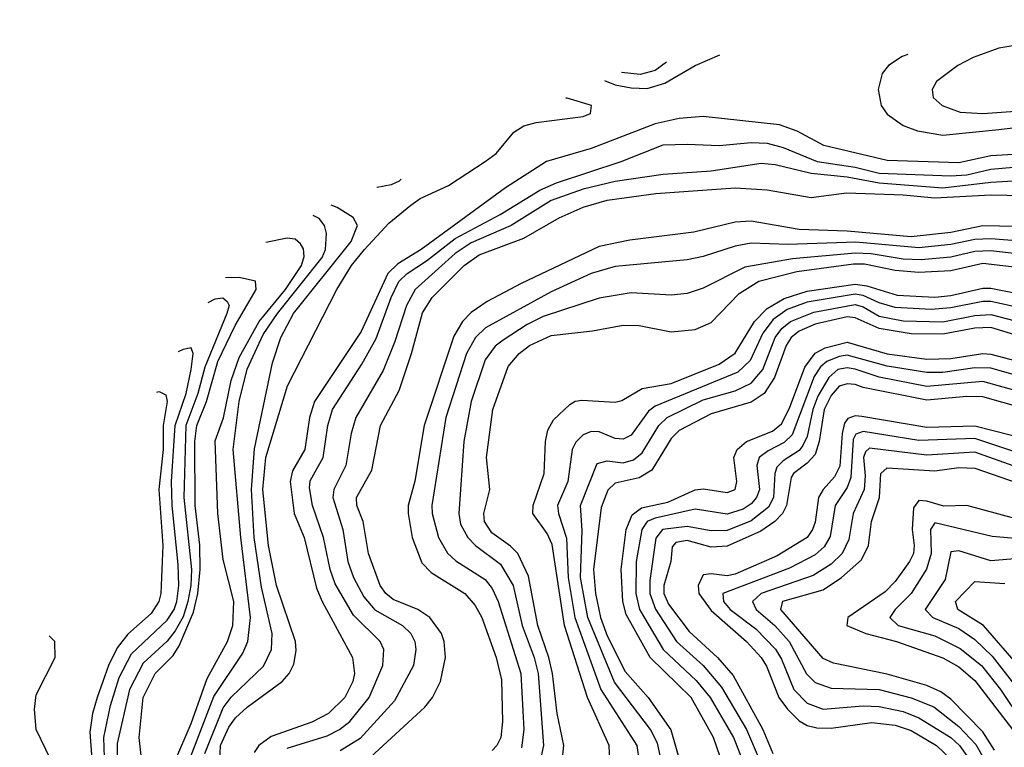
# Model space of a CAD drawing. Header units: inches. Extents: x 884549 to 1028252, y 526810 to 653624.
# Tile 312 of 656: x 885761 to 888223, y 631126 to 632944. Entities that reach past the tile are written whole.
import ezdxf

# ---------------------------------------------------------------- set-up
doc = ezdxf.new("R2010")
doc.units = ezdxf.units.IN
doc.header["$MEASUREMENT"] = 0
doc.layers.add('A8683', color=7, linetype='Continuous')

msp = doc.modelspace()

# ---------------------------------------------------------------- linework, layer by layer
at = {"layer": 'A8683', "color": 5}
for points, elevation in [([(887981.7, 632856.9), (887967.9, 632852.1), (887933.5, 632830), (887917.8, 632810), (887907.5, 632770), (887915, 632730), (887930, 632707.6), (887970, 632679.5), (888006.2, 632666.2), (888070, 632655.2), (888210, 632669.4), (888335.7, 632684.3), (888390, 632701.6), (888430, 632721.7), (888504.5, 632770), (888546.8, 632810), (888565.7, 632850), (888565.7, 632870), (888557.8, 632890), (888539.9, 632910), (888510, 632925.8), (888410, 632942.6), (888381.2, 632944)], 4520), ([(887223.5, 632792.3), (887250, 632780.9), (887290, 632773.5), (887330, 632772.4), (887374.5, 632785.5), (887450, 632829.2), (887512.3, 632856)], 4480), ([(887378.5, 632837.6), (887350, 632817.5), (887312.6, 632807.4), (887266.5, 632812.1)], 4460), ([(886260, 631050), (886263.1, 631130), (886284, 631176), (886300.7, 631199.3), (886330, 631226.5), (886417.7, 631290), (886435, 631310), (886446.5, 631333.5), (886452.3, 631367.7), (886450.8, 631390), (886403.5, 631530), (886383.5, 631630), (886369.1, 631770), (886377, 631850), (886430.7, 632029.3), (886554.4, 632270), (886591.3, 632330), (886623.7, 632370), (886684.2, 632435.8), (886739.1, 632480.9), (886762.6, 632497.4), (886833.9, 632530), (886924.9, 632590), (886952.9, 632610), (886996.9, 632663.1), (887021.5, 632678.5), (887052.7, 632687.3), (887170, 632701.9), (887188.2, 632710), (887191, 632730), (887130, 632747.9), (887127, 632748.1)], 4520), ([(888290, 632610), (888190, 632603.8), (888110, 632586.2), (887930, 632592.6), (887771.7, 632630), (887705.3, 632665.3), (887661.5, 632681.5), (887470, 632701.8), (887410, 632697.2), (887350, 632684.1), (887190, 632622.4), (887078.3, 632590), (886975.9, 632524.1), (886764.8, 632370), (886706.4, 632333.6), (886682, 632310), (886614.9, 632165.1), (886498.6, 631990), (886486.2, 631950), (886474.1, 631870), (886443.5, 631816.5), (886437.9, 631790), (886447.7, 631710), (886472.7, 631650), (886503.7, 631523.7), (886517.7, 631490), (886593.6, 631350), (886598.1, 631310), (886594.5, 631290), (886574.5, 631250), (886533.7, 631210), (886491.7, 631188.3), (886390, 631153.1), (886359.6, 631130), (886347.3, 631112.7)], 4480), ([(886430, 631124.1), (886530, 631154.3), (886561.3, 631170), (886587, 631190), (886635.5, 631250), (886669.1, 631330), (886671.7, 631370), (886662.4, 631390), (886596.2, 631456.2), (886550, 631534), (886537.5, 631570), (886520.6, 631650), (886493.5, 631730), (886486, 631774), (886487.9, 631792.1), (886520.1, 631850), (886531.4, 631930), (886543.3, 631970), (886616.9, 632083.1), (886652.7, 632147.3), (886690.2, 632250), (886709.3, 632290), (886730.3, 632310), (886778.6, 632341.4), (886850, 632397.5), (886962.5, 632457.5), (887062, 632518), (887103.5, 632536.5), (887265.6, 632590), (887370, 632631), (887430, 632633.4), (887510, 632629.3), (887590, 632637.6), (887630, 632635.9), (887670, 632624.9), (887755, 632590), (887850, 632575.4), (887910, 632560.9), (888090, 632553.6), (888130, 632556.7), (888190, 632570.4), (888370, 632586.3)], 4460), ([(888330, 632545.3), (888190, 632536.9), (888070, 632523), (887910, 632535.4), (887830.3, 632550.3), (887740.1, 632560.1), (887650, 632581.5), (887615, 632585), (887490, 632565.4), (887370, 632557.1), (887250, 632539.5), (887170, 632520.4), (887090, 632491.9), (886990.6, 632429.4), (886890, 632386.8), (886850, 632359.4), (886750, 632269.7), (886728.1, 632230), (886699.7, 632140.3), (886670, 632067.4), (886601.4, 631950), (886589.9, 631910), (886577, 631830), (886546.9, 631770), (886544.4, 631750), (886569.6, 631670), (886581.6, 631590), (886596, 631550), (886622, 631502), (886649.3, 631469.3), (886718.8, 631430), (886739.5, 631410), (886749.1, 631390), (886752.2, 631370), (886746.2, 631330), (886698.3, 631241.7), (886612.5, 631147.5), (886563, 631117)], 4440), ([(886714.9, 632545.2), (886710, 632540.7), (886690, 632531.2), (886655.5, 632524.5), (886654.6, 632524.4)], 4520), ([(886638.6, 631101.4), (886774.2, 631225.8), (886793.4, 631250), (886813.7, 631290), (886825.7, 631350), (886822.3, 631390), (886815.7, 631410), (886787, 631450), (886756.6, 631470), (886695.2, 631495.2), (886677, 631510), (886662.6, 631530), (886633.2, 631610), (886620.5, 631690), (886604.3, 631730), (886603.3, 631750), (886642, 631818), (886663.4, 631930), (886710, 632017.7), (886741.2, 632110), (886768.8, 632211.2), (886792.4, 632250), (886872.5, 632330), (886910, 632356.6), (887022.2, 632397.8), (887110, 632449.2), (887170, 632475.2), (887230, 632493.5), (887352, 632510), (887550, 632524.1), (887630, 632519.1), (887740.5, 632499.5), (887828.6, 632511.4), (887970, 632506.6), (888050, 632498.6), (888190, 632506.2), (888270, 632504.6)], 4420), ([(886224, 631110), (886270, 631224.7), (886290, 631251), (886371, 631329), (886390.5, 631370), (886392.6, 631410), (886365.8, 631525.8), (886347.5, 631650), (886340.6, 631770), (886348.1, 631871.9), (886393.4, 632086.6), (886414.2, 632150), (886445.5, 632210), (886589.7, 632390), (886605.6, 632430), (886595.2, 632450), (886555.1, 632475.1), (886540, 632480.3)], 4540), ([(886184, 631090), (886247, 631253), (886319.3, 631360.7), (886332.1, 631390), (886338.6, 631450), (886314.5, 631650), (886294.7, 631870), (886310, 631990.2), (886330, 632071.1), (886370, 632157.3), (886405.6, 632210), (886517.6, 632350), (886525.9, 632370), (886528.2, 632410), (886523.5, 632430), (886510, 632447.2), (886495.2, 632455)], 4560), ([(888293.6, 632426.4), (888170, 632428.7), (888090, 632411.9), (887990, 632401.4), (887830, 632415.9), (887710, 632419.8), (887590, 632440.9), (887550, 632438.5), (887447.2, 632412.8), (887286.6, 632393.4), (887210, 632377.1), (887015, 632285), (886930, 632239.9), (886890, 632212.1), (886868.4, 632190), (886846.6, 632153.4), (886772.3, 631930), (886749.2, 631790.8), (886732.3, 631730), (886732.6, 631710), (886742.4, 631650), (886767.1, 631587.1), (886790, 631562.3), (886874.5, 631510), (886900.5, 631480.5), (886917.1, 631450), (886952.4, 631350), (886965.8, 631294.2), (886968.9, 631190), (886964.4, 631150), (886954.7, 631130), (886942.4, 631117.6)], 4380), ([(886149.5, 631090), (886190, 631185), (886230, 631297.6), (886280.8, 631390), (886294.6, 631430), (886297.1, 631490), (886270, 631595.1), (886256.8, 631710), (886250, 631892), (886271.2, 631948.8), (886290, 632042.4), (886310, 632100.2), (886359.8, 632190), (886425.6, 632270), (886465.9, 632330), (886472.7, 632352.7), (886471.1, 632371.1), (886463.7, 632383.7), (886450, 632395.4), (886430, 632398.1), (886376.6, 632386.9)], 4580), ([(888390, 632380.3), (888190, 632396.7), (888150, 632394.7), (888090, 632381.9), (888010, 632373.9), (887851.9, 632388.1), (887681.9, 632381.9), (887590, 632385.3), (887550, 632378.2), (887470, 632352.1), (887430, 632344), (887250, 632327.7), (887190, 632310.1), (887090, 632264.1), (886926.2, 632173.8), (886901.4, 632150), (886878.6, 632110), (886827.1, 631950), (886791.9, 631730), (886792.5, 631710), (886808.9, 631650), (886830.7, 631610.7), (886851.6, 631591.6), (886924.8, 631544.8), (886942.3, 631522.3), (886958.1, 631490), (887014.5, 631310), (887022.1, 631170), (887015.8, 631124.2)], 4360), ([(888276.1, 632356.1), (888190, 632366.2), (888150, 632364.4), (888090, 632350.8), (888015.6, 632344.4), (887970, 632345.5), (887890, 632359.1), (887850, 632360.9), (887693.7, 632346.3), (887574.2, 632325.8), (887470, 632273.6), (887430, 632259.6), (887390, 632256), (887290, 632261.4), (887210, 632248.6), (887070, 632202.7), (887030, 632182.8), (886970, 632143.3), (886950, 632128.2), (886925.5, 632094.5), (886890.5, 631990), (886871.7, 631890), (886859.1, 631710), (886863.8, 631683.8), (886881.6, 631650), (886900.8, 631630), (886963.8, 631583.8), (886995.2, 631530), (887018.1, 631430), (887047.6, 631350), (887057.3, 631310), (887071, 631130), (887063.4, 631096.6)], 4340), ([(887116.9, 631083.1), (887122.3, 631130), (887105.3, 631210), (887093.8, 631310), (887084.8, 631350), (887056.8, 631430), (887033.5, 631553.5), (887006.5, 631610), (886988.6, 631628.6), (886941.6, 631661.6), (886923.2, 631690), (886922, 631710), (886936.7, 631770), (886928.3, 631850), (886944.1, 631970), (886982.5, 632077.5), (887010, 632109.7), (887036.1, 632130), (887090, 632155.3), (887193.3, 632166.7), (887270, 632181.1), (887310, 632180.3), (887390, 632164), (887450, 632169.7), (887490, 632187), (887560.4, 632259.6), (887609.7, 632290.3), (887704.8, 632315.2), (887846.1, 632333.9), (887873.8, 632333.8), (887950, 632318.1), (888010, 632313.3), (888090, 632317.1), (888170, 632335.7), (888270, 632323.6)], 4320), ([(886066.5, 631090), (886059.6, 631150), (886069.7, 631250), (886100.1, 631310), (886144.7, 631355.3), (886160.4, 631379.6), (886196.2, 631463.8), (886207.1, 631510), (886212.9, 631570), (886211.3, 631631.3), (886199.8, 631730), (886199.4, 631890), (886204.2, 631930), (886228.4, 631990), (886257, 632090), (886299.7, 632180.3), (886352.9, 632270), (886350.6, 632290.6), (886310, 632300), (886275.8, 632299.3)], 4620), ([(887237, 631090), (887235.6, 631130), (887180.9, 631250), (887123.6, 631430), (887092.5, 631632.5), (887080.4, 631660.4), (887044, 631710), (887045.2, 631730), (887072.6, 631810), (887076.1, 631890), (887081.6, 631918.4), (887096.1, 631943.9), (887137.2, 631982.8), (887150, 631990.6), (887166.8, 631993.2), (887250, 631988.5), (887267.3, 631992.7), (887317.7, 632022.3), (887390, 632035.2), (887510, 632083.5), (887550, 632110.4), (887598.9, 632190), (887630, 632222.5), (887672.7, 632247.3), (887730, 632265.3), (887850, 632282.8), (887879.2, 632279.2), (887955.8, 632255.8), (888050, 632250.5), (888090, 632254.5), (888170, 632273.3), (888190, 632272.9), (888270, 632257.7)], 4280), ([(886232.7, 632237.6), (886250, 632246.4), (886269.3, 632249.3), (886279.9, 632239.9), (886284.7, 632230), (886279.3, 632210), (886224.5, 632075.5), (886207, 632010), (886176.7, 631930), (886171.5, 631750), (886190.7, 631570), (886189.4, 631530), (886182, 631490), (886170, 631452.1), (886150, 631417), (886130, 631391.3), (886070, 631336.2), (886035.9, 631270), (886005, 631135), (886004.9, 631050)], 4640), ([(888270, 632222.4), (888190, 632239.6), (888170, 632240.1), (888090, 632223.7), (888040.5, 632219.5), (887950, 632224.8), (887910, 632236.4), (887870, 632254.9), (887850, 632257.8), (887730, 632238.2), (887680.4, 632219.6), (887645.2, 632194.8), (887619.5, 632160.5), (887587.7, 632092.3), (887556.6, 632063.4), (887350, 631978.5), (887334, 631966), (887290, 631905.7), (887270, 631895.7), (887250, 631897.6), (887210, 631913.8), (887190, 631914.8), (887170, 631906.8), (887151.6, 631888.4), (887143, 631870), (887132.3, 631790), (887106.3, 631730), (887108.4, 631710), (887128.2, 631648.2), (887132.5, 631550), (887149.3, 631450), (887214.7, 631270), (887304.1, 631130), (887309.9, 631090)], 4260), ([(887370.2, 631070), (887356.5, 631136.5), (887338.2, 631170), (887248.6, 631288.6), (887181.6, 631450), (887163.6, 631550), (887167.7, 631667.7), (887163.7, 631730), (887205, 631835), (887230, 631841.9), (887270, 631836.9), (887296.1, 631843.9), (887317.9, 631862.1), (887359.6, 631930), (887380.1, 631950), (887470, 631994.1), (887550, 632016.8), (887590, 632035.9), (887619.2, 632070), (887650.7, 632150), (887667.2, 632172.8), (887688.3, 632190), (887746.7, 632213.2), (887850, 632232.2), (887870, 632226.5), (887910, 632203.6), (887970, 632191.3), (888070, 632189.1), (888150, 632205.2), (888190, 632207), (888270, 632186.8)], 4240), ([(888250, 632156.8), (888190, 632174.9), (888150, 632173.1), (888070, 632158), (887990, 632159.4), (887910, 632172.5), (887850, 632199.4), (887830, 632201.8), (887750, 632183), (887710, 632165.4), (887690.5, 632149.5), (887677.6, 632130), (887649, 632050), (887622.6, 632010), (887590, 631988.7), (887490, 631959.1), (887410, 631917.7), (887390, 631897.2), (887341.7, 631818.3), (887310, 631798.9), (887250, 631786.2), (887231.6, 631768.4), (887214.9, 631725.1), (887195.9, 631570), (887201.4, 631510), (887213.3, 631450), (887230, 631404.7), (887275.3, 631315.3), (887332.5, 631250), (887389.3, 631169.3), (887423.4, 631050)], 4220), ([(887537.6, 631030), (887496.3, 631150), (887440.5, 631250), (887337.6, 631350), (887278.1, 631458.1), (887269.3, 631490), (887265, 631570), (887277.6, 631670), (887293, 631707), (887316, 631724), (887381.8, 631738.2), (887450, 631769.6), (887471.5, 631771.5), (887530, 631762.9), (887550.2, 631769.8), (887554.5, 631790), (887547.3, 631850), (887555.1, 631870), (887578.9, 631890), (887644, 631916), (887666, 631934), (887686.4, 631973.6), (887724.3, 632075.7), (887750, 632110.8), (887775.5, 632124.5), (887830, 632138), (887930, 632109.4), (888030, 632095.4), (888090, 632097.1), (888170, 632109.9), (888190, 632108.1), (888310, 632076.7)], 4180), ([(885974.9, 631050), (885971.9, 631150), (885988.5, 631230), (886010, 631300.1), (886040.5, 631359.5), (886130, 631443.9), (886147.5, 631470), (886154.4, 631490), (886159, 631530), (886157.7, 631582.3), (886142.6, 631730), (886141, 631790), (886150.2, 631930), (886177.3, 632010), (886189.9, 632069.9), (886195.1, 632110), (886190, 632123.8), (886170, 632120.3), (886157.2, 632113.8)], 4660), ([(888290, 632044.6), (888190, 632073), (888150, 632074.5), (888070, 632062.3), (888030, 632062.1), (887930, 632078.6), (887830, 632105.7), (887810, 632102.7), (887779.8, 632090), (887763.6, 632076.4), (887747.5, 632052.5), (887693.1, 631906.9), (887672.9, 631887.2), (887632.9, 631867.1), (887610.2, 631849.8), (887604.2, 631830), (887611, 631770), (887603.9, 631750), (887590, 631734), (887570, 631721), (887530, 631708.6), (887450, 631720.7), (887350, 631698.8), (887330, 631690), (887317, 631670), (887302.6, 631590), (887302, 631510), (887311.4, 631470), (887370, 631370), (887453.2, 631293.2), (887488, 631250), (887545.8, 631150), (887586.9, 631046.9)], 4160), ([(888271.6, 632011.6), (888170, 632040.2), (888030, 632027.6), (887910, 632051), (887850, 632070.8), (887830, 632074.4), (887806.7, 632070), (887784.4, 632050), (887756.9, 632003.1), (887744.9, 631970), (887730, 631902.7), (887719.7, 631880.3), (887710, 631867.9), (887670, 631841.3), (887654.5, 631825.5), (887649.1, 631810), (887646, 631750), (887633.7, 631726.3), (887590, 631691.8), (887530, 631668), (887490, 631666.5), (887430, 631677.9), (887368.6, 631670), (887351.8, 631648.2), (887337.3, 631542.7), (887336.7, 631510), (887350.9, 631470.9), (887403.3, 631390), (887470.4, 631330.4), (887516.5, 631276.5), (887578.4, 631170), (887612.8, 631090)], 4140), ([(886104.3, 632013.1), (886110, 632015), (886126.4, 632006.4), (886130.2, 631990), (886120.1, 631930), (886119.7, 631870), (886108.9, 631770), (886119, 631630), (886114.3, 631510), (886109, 631490), (886090, 631460.3), (886031.4, 631408.6), (886005.2, 631374.8), (885983.7, 631330), (885955, 631250), (885942.9, 631210), (885936.3, 631163.7), (885946.5, 631030)], 4680), ([(888270, 631973.7), (888170, 632001.9), (888130, 632002.6), (888030, 631993.2), (887870, 632025), (887850, 632032.4), (887830, 632034.3), (887810, 632028.2), (887790, 632004.7), (887772.7, 631970), (887760.7, 631890), (887750, 631857.5), (887730, 631835.9), (887695.8, 631810), (887690, 631799.9), (887678.9, 631730), (887668.7, 631710), (887649.4, 631690), (887614.1, 631665.9), (887530, 631628.5), (887490, 631625.9), (887430, 631642.5), (887402.2, 631637.8), (887392.8, 631627.2), (887389.5, 631590), (887371.9, 631530), (887372.1, 631510), (887383.7, 631483.7), (887435.2, 631415.2), (887506.1, 631350), (887545.2, 631305.2), (887619.9, 631170), (887644.7, 631110)], 4120), ([(888244.5, 631904.5), (888150, 631928.6), (888030, 631925.2), (887867.1, 631952.9), (887850, 631954.5), (887832.3, 631947.7), (887824.1, 631935.9), (887818.1, 631910), (887811.8, 631828.2), (887798.3, 631801.7), (887770.2, 631770), (887758.8, 631750), (887750, 631688.6), (887744, 631670), (887730.3, 631650), (887655.6, 631604.4), (887550, 631558.5), (887530, 631554), (887490, 631559.3), (887470, 631556.7), (887458.2, 631530), (887459.4, 631510), (887490, 631467.5), (887578.5, 631390), (887615.4, 631350), (887628.6, 631328.6), (887659.8, 631250), (887681, 631221), (887710, 631192.1), (887730, 631180.2), (887754.2, 631174.2), (887790, 631173.9), (887892.3, 631187.7), (887950, 631181.4), (887990, 631167.9), (888053.9, 631130), (888090, 631095.9)], 4080), ([(888350, 631830.6), (888150, 631897.5), (888010, 631892.6), (887870, 631915.4), (887852, 631908), (887845.2, 631894.8), (887839.8, 631800.2), (887830, 631775.4), (887800.2, 631730), (887787.6, 631652.4), (887773.2, 631626.8), (887750, 631607), (887686.3, 631573.7), (887519.6, 631510), (887521.5, 631490), (887537.7, 631470), (887602.2, 631422.2), (887651.2, 631371.2), (887666.4, 631346.4), (887697.2, 631270), (887730, 631236.3), (887770, 631221), (887870, 631229.3), (887910, 631227.7), (887970, 631215.1), (888010, 631199.8), (888089.6, 631150), (888110.9, 631130), (888130, 631104.4)], 4060), ([(888330, 631799), (888150, 631863.3), (888030, 631856.1), (887886.5, 631873.5), (887876.1, 631863.9), (887871.3, 631850), (887875.6, 631804.4), (887873, 631770), (887845.2, 631710), (887834.6, 631645.4), (887817.8, 631610), (887790, 631583.5), (887745.1, 631554.9), (887615.6, 631510), (887593.4, 631490), (887603.1, 631470), (887649.9, 631430), (887685, 631390), (887729.1, 631309.1), (887750, 631287.9), (887790, 631273.6), (887910, 631270.6), (887990.1, 631249.9), (888046.8, 631226.8), (888110, 631177.8), (888152.5, 631132.5), (888176.4, 631090)], 4040), ([(888198.9, 631118.9), (888170, 631164.4), (888090, 631246.2), (888064.6, 631264.6), (888030, 631280.2), (887930, 631308.3), (887796.3, 631336.3), (887770, 631347.7), (887664.3, 631470), (887669.3, 631490.7), (887770, 631519.2), (887816.6, 631550), (887866, 631594), (887883.7, 631630), (887891, 631690), (887911.3, 631750), (887914.6, 631810), (887930, 631824.5), (888050, 631816.4), (888110, 631824.7), (888150, 631823.7), (888323.2, 631763.2)], 4020), ([(888290, 631686.4), (888130, 631729.8), (888071.7, 631728.3), (888030, 631741.3), (888010, 631742.9), (887995.9, 631724.1), (887993, 631670), (887998.2, 631630), (887995.9, 631610), (887986.5, 631590), (887950, 631539.9), (887925.4, 631514.6), (887831.8, 631450), (887829.9, 631430), (887877.4, 631410), (887953.7, 631390), (888069.7, 631349.7), (888110, 631326.8), (888150, 631292.4), (888244, 631170)], 3980), ([(888290, 631644.1), (888192.9, 631652.9), (888050, 631686.9), (888038.6, 631670), (888040.1, 631610), (888028.8, 631571.2), (887990.2, 631510), (887950.7, 631470), (887937.3, 631450), (887957.8, 631430), (888050, 631404.5), (888113, 631373), (888166.3, 631330), (888213.8, 631270), (888270, 631186.7)], 3960), ([(888330, 631603.1), (888190, 631592.2), (888110, 631617.1), (888090, 631614.4), (888075.1, 631544.9), (888025.2, 631470), (888044.9, 631450), (888110, 631422.7), (888150, 631395.5), (888193.3, 631353.3), (888254.3, 631274.4)], 3940), ([(888263.8, 631323.8), (888171.6, 631430), (888107.4, 631470), (888101.5, 631490), (888150, 631540.6), (888224.7, 631535.3)], 3920), ([(885761.3, 630000), (885769.8, 630030), (885794.7, 630085.3), (885800, 630110), (885802.1, 630210), (885781.6, 630310), (885774.1, 630394.1), (885775.2, 630570), (885797.2, 630722.8), (885839.4, 630850), (885867.1, 630990), (885863.2, 631030), (885851.1, 631070), (885802.7, 631170), (885798.5, 631221.5), (885802.7, 631257.3), (885849.6, 631350), (885849.4, 631390), (885834.6, 631404.8)], 4720)]:
    msp.add_lwpolyline(points, dxfattribs=dict(at, elevation=elevation))
at = {"layer": 'A8683', "color": 5, "elevation": 4540}
msp.add_lwpolyline([(888270, 632882.9), (888210, 632872.8), (888145.6, 632850), (888106.7, 632830), (888054, 632790), (888042.6, 632770), (888045.4, 632750), (888067.9, 632730), (888113, 632713), (888170, 632709.6), (888310, 632719.5), (888350, 632730.4), (888387.1, 632750), (888412.3, 632770), (888444.5, 632810), (888448.2, 632830), (888436.4, 632850), (888399.7, 632870), (888341.4, 632881.4)], close=True, dxfattribs=at)

doc.saveas('drawing.dxf')
